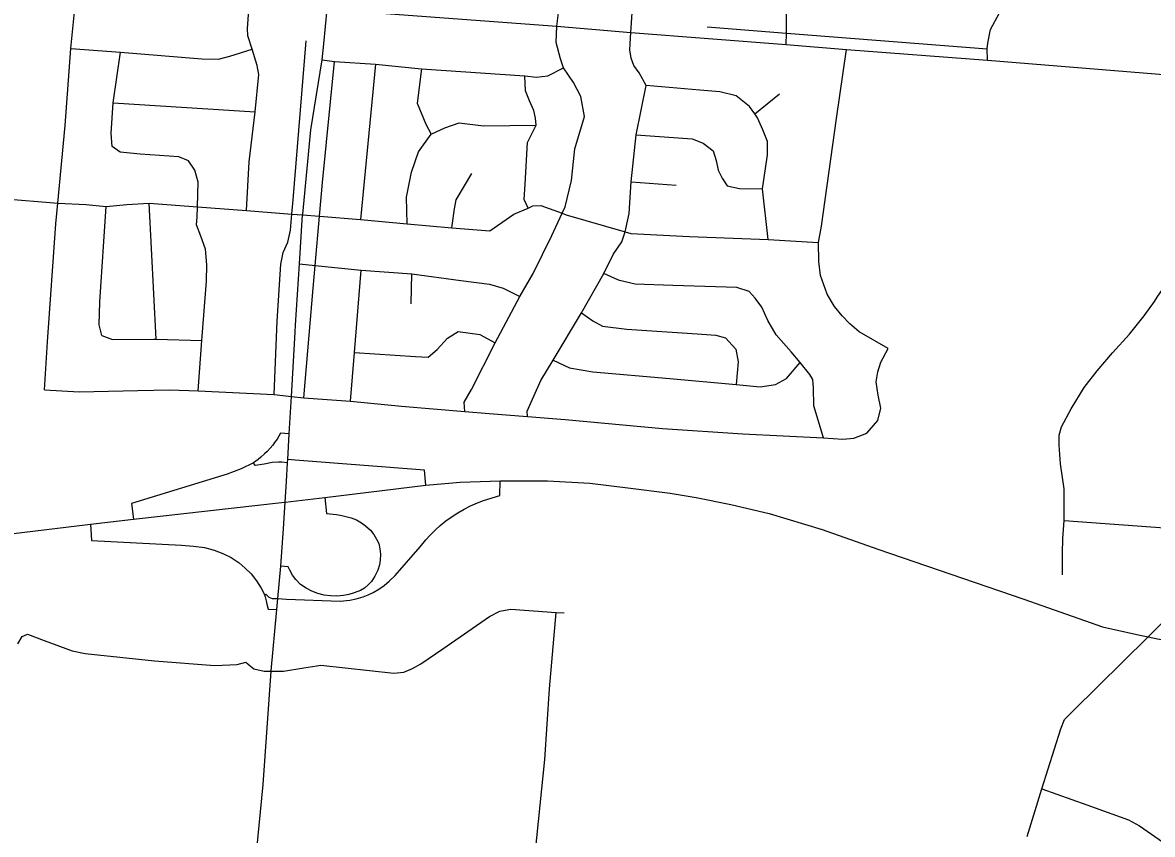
# Model space of a CAD drawing. Extents: x 1755200 to 1902939, y 644115 to 788070.
# Drawn here: x 1860759 to 1867463, y 703665 to 708480 of the extents above; entities that cross this region are included whole.
import ezdxf

# ---------------------------------------------------------------- set-up
doc = ezdxf.new("R2010")
doc.units = 0
for name, color, linetype in [('GM_X_City_Street', 7, 'Continuous'), ('GM_X_Interchange_Ramps', 7, 'Continuous'), ('GM_X_Interstate_Route', 7, 'Continuous'), ('GM_X_State_Route', 7, 'Continuous')]:
    doc.layers.add(name, color=color, linetype=linetype)

msp = doc.modelspace()

# ---------------------------------------------------------------- linework, layer by layer
at = {"layer": 'GM_X_City_Street'}
for points in [[(1864364.4, 708353.3), (1864368, 708420.2), (1864403.4, 708943.3), (1864377.3, 709181.8), (1864401.5, 709508.2), (1864405.7, 709564.7), (1864440.4, 709743.4), (1864460.9, 710105.7), (1864453.1, 710252.3), (1864448.4, 710399), (1864437.2, 710739.9)], [(1866485.3, 708255.8), (1866481.9, 708324.7), (1866486.1, 708358.5), (1866501.6, 708438.3), (1866555.7, 708537.6), (1866621.8, 708654.4), (1866698.1, 708779.1), (1866711.4, 708844.9), (1866715.1, 708921), (1866718.2, 708983.1), (1866745.4, 709371.3), (1866746.1, 709381.4), (1866765.7, 709656.6)], [(1860888.9, 706300.7), (1860906.2, 706585.4), (1860956.2, 707285.3), (1860967.8, 707409.1), (1861010.9, 707868.7), (1861046.4, 708326.6), (1861073.2, 708603.5), (1861070, 708675.9)], [(1865290.6, 708350.2), (1865291.9, 708417.8), (1865291.5, 708665.6)], [(1862087.6, 707365), (1862102.9, 707653.9), (1862139.7, 707950.7), (1862160.2, 708170.9), (1862150.7, 708226), (1862120.8, 708321.9), (1862095.7, 708400.6), (1862094.1, 708444.6), (1862098.8, 708526.4), (1862103.5, 708595.6)], [(1862566, 708559.4), (1862566, 708559.4), (1863929.6, 708458), (1864368, 708420.2), (1865290.6, 708350.2), (1865647.5, 708319.6)], [(1863383.7, 706173), (1863379.7, 706228.8), (1863422.6, 706302.6), (1863564.1, 706580), (1863709.5, 706855.3), (1863789.2, 706990.9), (1863900, 707216.4), (1863960.7, 707348.4), (1863978.1, 707386.2), (1864015.9, 707542.3), (1864036.1, 707730.7), (1864093.5, 707922.4), (1864071.5, 708040.3), (1864029, 708123.7), (1863969.2, 708211.8), (1863950.3, 708263.7), (1863925.1, 708361.2), (1863929.6, 708458), (1863940.9, 708553.2)], [(1864821.3, 708454.6), (1865291.9, 708417.8), (1866481.9, 708324.7)], [(1861046.4, 708326.6), (1861340.6, 708304.6), (1861823.5, 708263.7), (1861921, 708262.1), (1861988.7, 708281), (1862120.8, 708321.9)], [(1862251.7, 706273.5), (1862270.6, 706708.8), (1862292.5, 707047.7), (1862305.3, 707115.8), (1862332.1, 707177.7), (1862348.9, 707247.7), (1862357.4, 707343.6), (1862365, 707428.2), (1862441.8, 708370.5)], [(1863754.8, 706143.2), (1863753.9, 706174.5), (1863793, 706264.3), (1863834.1, 706356.2), (1863907.7, 706477.8), (1864075.2, 706758.9), (1864208.1, 706992.3), (1864263.5, 707104), (1864314.5, 707179.7), (1864334, 707239.3), (1864339.4, 707255.7), (1864358.5, 707347.8), (1864370.6, 707534.3), (1864399.8, 707812.9), (1864458.4, 708106.4), (1864417.5, 708181.1), (1864386.9, 708225.2), (1864371.1, 708269.2), (1864362.5, 708318), (1864364.4, 708353.3)], [(1865589.5, 707910.2), (1865647.5, 708319.6)], [(1865647.5, 708319.6), (1866485.3, 708255.8), (1867578.3, 708167.2), (1868547.4, 708096.7), (1868800.8, 708077.3)], [(1861800.9, 706294.5), (1861823.6, 706593.5), (1861850.4, 706946.2), (1861851.5, 707042.5), (1861844.5, 707134.9), (1861817.3, 707213.5), (1861792, 707280), (1861794.5, 707326.1), (1861796.4, 707386.5), (1861800.9, 707532.8), (1861781.7, 707605.2), (1861744.2, 707659.8), (1861686.3, 707682.6), (1861456, 707699.2), (1861337.9, 707710.5), (1861290.1, 707745.2), (1861285, 707823.5), (1861295.7, 708004.4), (1861340.6, 708304.6)], [(1862537.7, 708259), (1862610.1, 708249.6), (1862853.9, 708232.2), (1863126, 708205.5), (1863739.5, 708163.1), (1863808.7, 708156.8), (1863874.8, 708164.6), (1863969.2, 708211.8)], [(1862427.8, 706253.4), (1862483.3, 706905.1), (1862495.1, 707038.5), (1862520.9, 707330.7), (1862538.5, 707530.6), (1862610.1, 708249.6)], [(1862853.9, 708232.2), (1862764.5, 707311.3)], [(1863126, 708205.5), (1863101.1, 708002), (1863151.8, 707877), (1863183.2, 707818.4)], [(1863758.2, 707379.5), (1863736, 707431), (1863741.1, 707521.3), (1863755.9, 707767.9), (1863805.6, 707870.4), (1863802.5, 707912.9), (1863793, 707958.5), (1863766.3, 708015.2), (1863744.2, 708075), (1863739.5, 708163.1)], [(1865182.3, 707192.8), (1865148.7, 707493.1), (1865156.5, 707547.6), (1865178.3, 707695.9), (1865179.1, 707774.1), (1865151.8, 707842.7), (1865120.6, 707915.3), (1865104.6, 707937.8), (1865073.2, 707982), (1864993.8, 708045.1), (1864895.8, 708068.3), (1864777.7, 708079.7), (1864458.4, 708106.4)], [(1865104.6, 707937.8), (1865250.5, 708056.3)], [(1861295.7, 708004.4), (1862139.7, 707950.7)], [(1863041.1, 707286.7), (1863036.6, 707444.8), (1863066.4, 707593), (1863107.8, 707712.9), (1863183.2, 707818.4), (1863263.8, 707855.7), (1863350.3, 707884.8), (1863494.4, 707867.2), (1863805.6, 707870.4)], [(1865895.7, 706547.2), (1865723.6, 706646.3), (1865667.5, 706693.3), (1865621.8, 706740.2), (1865577.5, 706795), (1865533.1, 706868), (1865493.5, 706978.9), (1865483.8, 707062.7), (1865481.8, 707175.7), (1865499.4, 707273.1), (1865589.5, 707910.2)], [(1864399.8, 707812.9), (1864732.3, 707789.2), (1864798.2, 707764.3), (1864855.8, 707719.5), (1864875.2, 707661.2), (1864886.6, 707604.8), (1864910.1, 707556.4), (1864939.6, 707511.9), (1865013.6, 707495), (1865148.7, 707493.1)], [(1863305.2, 707263.2), (1863322.5, 707375.4), (1863331.1, 707427.5), (1863425.1, 707585)], [(1864370.6, 707534.3), (1864637, 707515.3)], [(1860298.2, 707463.3), (1860967.8, 707409.1), (1861135.9, 707399.7), (1861256.1, 707388.3), (1861378.5, 707401), (1861510.8, 707407.6), (1861796.4, 707386.5), (1862087.6, 707365), (1862357.4, 707343.6), (1862421, 707338.6), (1862520.9, 707330.7), (1862764.5, 707311.3), (1863041.1, 707286.7), (1863305.2, 707263.2), (1863531.5, 707244.6), (1863674.9, 707343.4), (1863758.2, 707379.5), (1863787.7, 707392.3), (1863833.6, 707395.4), (1863960.7, 707348.4), (1863983.6, 707339.9), (1864334, 707239.3), (1864369.2, 707229.3), (1864715.8, 707211.4), (1865182.3, 707192.8), (1865481.8, 707175.7)], [(1861229.3, 706624), (1861214, 706686.4), (1861217.6, 706822.8), (1861256.1, 707388.3)], [(1861552, 706602.1), (1861510.8, 707407.6)], [(1866929.7, 705204.5), (1866930.3, 705330.7), (1866932, 705418.9), (1866940.2, 705527), (1866940.3, 705629.2), (1866939.9, 705713.4), (1866917, 705862.2), (1866909.2, 705972.6), (1866910.4, 706032.7), (1866923.4, 706082.6), (1866981.4, 706189.6), (1867057.8, 706314.3), (1867135.7, 706415), (1867225.6, 706521.4), (1867327.7, 706631.6), (1867413.7, 706740.1), (1867474.5, 706826.2), (1867491.7, 706850.7), (1867664.4, 707099.7), (1867847, 707246.3), (1868007.1, 707367.3), (1868139, 707441.3), (1868139.5, 707441.6)], [(1862402.5, 707048.1), (1862495.1, 707038.5), (1862769.1, 707010.3), (1863069.6, 706988.9), (1863359.8, 706949.5), (1863529.9, 706927.6), (1863609.8, 706904.6), (1863709.5, 706855.3)], [(1862704.2, 706234.3), (1862728.4, 706523.1), (1862769.1, 707010.3)], [(1863065.6, 706812.3), (1863069.6, 706988.9)], [(1865372.7, 706463.5), (1865319.3, 706526.3), (1865230.3, 706627.7), (1865181.1, 706712.5), (1865145.9, 706791.1), (1865106.5, 706845.8), (1865070.8, 706884.3), (1864997, 706909.2), (1864618.2, 706919.5), (1864393.8, 706928), (1864301.8, 706949), (1864273.9, 706961.4), (1864208.1, 706992.3)], [(1864075.2, 706758.9), (1864142.8, 706710), (1864200.6, 706679.3), (1864344.7, 706661.6), (1864761.3, 706632.9), (1864873.5, 706625.6), (1864929.4, 706608.9), (1864990.8, 706542), (1865006, 706467.6), (1864994, 706332.4)], [(1862728.4, 706523.1), (1863090.1, 706498.9), (1863166.2, 706496.1), (1863218.8, 706539.7), (1863279.7, 706607.2), (1863344.3, 706646.7), (1863472.4, 706629.2), (1863564.1, 706580)], [(1861229.3, 706624), (1861293.2, 706599.2), (1861537.8, 706602.5), (1861552, 706602.1), (1861823.6, 706593.5)], [(1860888.9, 706300.7), (1861095.3, 706290.4), (1861442.1, 706296.5), (1861632.6, 706302.4), (1861800.9, 706294.5), (1862251.7, 706273.5), (1862354.7, 706261.8), (1862427.8, 706253.4), (1862704.2, 706234.3), (1863006.6, 706204.9), (1863383.7, 706173), (1863527.2, 706160.9), (1863754.8, 706143.2), (1863977.8, 706125.8), (1864556.5, 706071.2), (1865033.2, 706039.8), (1865512.2, 706017.6), (1865627, 706009.8), (1865692.3, 706015), (1865767.9, 706043.7), (1865833.1, 706119.4), (1865851.4, 706192.4), (1865835.7, 706270.7), (1865824, 706348.9), (1865833.1, 706408.9), (1865851.4, 706465), (1865895.7, 706547.2)], [(1863907.7, 706477.8), (1864003.4, 706432.6), (1864143.4, 706409), (1864599.9, 706367.7), (1864994, 706332.4), (1865136.6, 706319.6), (1865226.9, 706332.7), (1865291.5, 706368.1), (1865372.7, 706463.5)], [(1865512.2, 706017.6), (1865454, 706205.7), (1865451.2, 706314.1), (1865447.8, 706362.3), (1865430.1, 706392.6), (1865372.7, 706463.5)], [(1866940.2, 705527), (1867886.3, 705457.6), (1867941.1, 705453.6)], [(1866719.9, 703653.1), (1866806.6, 703933.9), (1866920.2, 704291.3), (1866940.5, 704345.4), (1866990.8, 704395.3), (1867437.3, 704836.2), (1867801.4, 705195.7), (1867843.8, 705273.8), (1867872.2, 705347.8), (1867874.5, 705358.9), (1867876.3, 705373.7)], [(1862504.6, 704665.1), (1862527.9, 704669.1), (1862961.1, 704621), (1863022.1, 704627.4), (1863071.9, 704648), (1863121.9, 704675.6), (1863253.2, 704765.4), (1863529.1, 704957.9), (1863590.7, 704987.9), (1863622.3, 704994.4), (1863656.5, 704999.7), (1863925.8, 704981.2), (1863973.1, 704978)], [(1863755.8, 703102.6), (1863858.4, 704109.1), (1863885, 704528.6), (1863925.8, 704981.2)], [(1860731.8, 704795.8), (1860755.9, 704837.6), (1860788.3, 704852.5), (1860887.1, 704815.5), (1861054.3, 704753.2), (1861130.3, 704737.9), (1861541.5, 704695), (1861899.6, 704667.2), (1862032.5, 704673.3), (1862083.7, 704686.7), (1862097.6, 704675.1)], [(1862097.6, 704675.1), (1862132.2, 704646.3), (1862192.9, 704633.2), (1862235, 704633.2), (1862307.1, 704633.2), (1862427.5, 704651.8), (1862504.6, 704665.1)], [(1866806.6, 703933.9), (1867074, 703840.6), (1867321.7, 703751.3), (1867386.8, 703715.9), (1867619.1, 703552.8)]]:
    msp.add_lwpolyline(points, dxfattribs=at)
at = {"layer": 'GM_X_Interchange_Ramps'}
for points in [[(1862341.8, 706040.3), (1862290.1, 706044.2), (1862268.9, 706009.5), (1862254.9, 705989.1), (1862243.1, 705973.6), (1862228, 705955.3), (1862210.8, 705936.6), (1862195.3, 705921.3), (1862173.6, 705902), (1862156.6, 705888.4), (1862129, 705867.8), (1862055.6, 705833.1), (1861972.7, 705802.2), (1861405.8, 705627.6), (1861417.5, 705535.3)], [(1862331.8, 705869.1), (1862298.2, 705872.3), (1862277.2, 705872.7), (1862239.5, 705870.2), (1862192.6, 705861.1), (1862139.8, 705851.7), (1862129, 705867.8)], [(1863152.3, 705736.8), (1863143.9, 705824.3), (1862377.2, 705883.5), (1862332.9, 705887.7)], [(1862273.7, 705063.3), (1862324.2, 705059.8), (1862643, 705047.9), (1862701.8, 705054), (1862737.8, 705061.5), (1862780.2, 705074.4), (1862808.9, 705085.7), (1862838.7, 705099.9), (1862873.6, 705120), (1862904.1, 705141.3), (1862934, 705165.9), (1862969, 705200.9), (1863117.5, 705369.8), (1863151.4, 705411.5), (1863175.1, 705437.6), (1863209.6, 705471.8), (1863237.8, 705497), (1863270.6, 705523.5), (1863308.5, 705550.7), (1863341.3, 705571.9), (1863379.7, 705593.8), (1863417.2, 705612.8), (1863458.6, 705631), (1863494.6, 705644.6), (1863591.3, 705674.5), (1863593.3, 705762.2)], [(1862552.4, 705663.7), (1862561.7, 705568.1), (1862620.9, 705561.2), (1862653.7, 705555.5), (1862685.3, 705548.4), (1862709.2, 705541.7), (1862739.6, 705529.7), (1862770.3, 705512.7), (1862794.1, 705495.3), (1862822.6, 705468.4), (1862842.5, 705443.7), (1862859.6, 705416.1), (1862872.1, 705389.5), (1862879.3, 705358.9), (1862882.6, 705327.1), (1862881.3, 705291.8), (1862876.4, 705262.5), (1862866.8, 705231.2), (1862850.2, 705196.2), (1862829.2, 705165.2), (1862812.1, 705146), (1862787.3, 705125), (1862763.5, 705112.2), (1862727, 705097), (1862694.6, 705087.4), (1862662.7, 705081.3), (1862623, 705078), (1862586, 705079.1), (1862548.5, 705084.4), (1862510.9, 705094), (1862475.1, 705107.7), (1862441.8, 705125), (1862408.1, 705147.7), (1862380.4, 705176.5), (1862361.5, 705202.1), (1862344.9, 705231.4), (1862335.8, 705251.7), (1862291.1, 705254.9)], [(1861161.5, 705503.9), (1861169, 705407.3), (1861702.2, 705380.8), (1861773.6, 705374.7), (1861837.8, 705365.5), (1861895.9, 705350.2), (1861946.9, 705329.8), (1861995.9, 705306.4), (1862043.8, 705274.8), (1862080.5, 705243.2), (1862115.2, 705210.5), (1862146.8, 705168.7), (1862174.3, 705124.9), (1862194.9, 705087.1), (1862198.4, 705074.4), (1862204.6, 705049.6), (1862208.4, 705030.4), (1862217.1, 705001.1), (1862267.8, 704997.6)], [(1862194.9, 705087.1), (1862203.3, 705089.8), (1862220.8, 705072.2), (1862240.4, 705062.9), (1862273.7, 705063.3)]]:
    msp.add_lwpolyline(points, dxfattribs=at)
at = {"layer": 'GM_X_Interstate_Route'}
for points in [[(1862294.6, 705633.4), (1862318.1, 705636), (1862552.4, 705663.7), (1863152.3, 705736.8), (1863356.1, 705754.1), (1863593.3, 705762.2), (1863873.7, 705761.1), (1864125, 705747.2), (1864350.9, 705720.5), (1864601, 705688.1), (1864755.4, 705663.8), (1864962.3, 705622.1), (1865189.3, 705567.7), (1865503.1, 705473.9), (1865833.2, 705356.9), (1866699.9, 705060.7), (1867167.4, 704895.4), (1867387.7, 704846.8), (1867437.3, 704836.2)], [(1854889.5, 704010.1), (1855237.9, 704122.8), (1856010.5, 704365.6), (1856513.1, 704530.1), (1856906.9, 704670.5), (1857262.9, 704779.5), (1857693.2, 704918), (1858110.1, 705036.1), (1858461, 705116), (1858847.8, 705195.9), (1859218.4, 705259.6), (1859616.7, 705317.5), (1860149.4, 705382.4), (1861161.5, 705503.9), (1861417.5, 705535.3), (1862294.6, 705633.4)], [(1867437.3, 704836.2), (1867492.6, 704824.3), (1867807.8, 704771.7), (1868134.4, 704734.4), (1868837.8, 704684.7)]]:
    msp.add_lwpolyline(points, dxfattribs=at)
at = {"layer": 'GM_X_State_Route'}
for points in [[(1862546.6, 708353.8), (1862566, 708559.4), (1862575, 708874.9)], [(1862374.8, 706607.5), (1862377, 706645.8), (1862379.5, 706685.1), (1862402.5, 707048.1), (1862421, 707338.6), (1862421.3, 707344.2), (1862469, 707843.9), (1862537.7, 708259), (1862546.6, 708353.8)], [(1862325.2, 705757.4), (1862331.8, 705869.1), (1862332.9, 705887.7), (1862341.8, 706040.3), (1862354.7, 706261.8), (1862374.8, 706607.5)], [(1862306.9, 705478.1), (1862318.1, 705636), (1862325.2, 705757.4)], [(1862116, 703230.6), (1862186.5, 703960.9), (1862235, 704633.2), (1862235, 704634.1), (1862267.8, 704997.6), (1862273.7, 705063.3), (1862291.1, 705254.9), (1862306.9, 705478.1)]]:
    msp.add_lwpolyline(points, dxfattribs=at)

doc.saveas('drawing.dxf')
